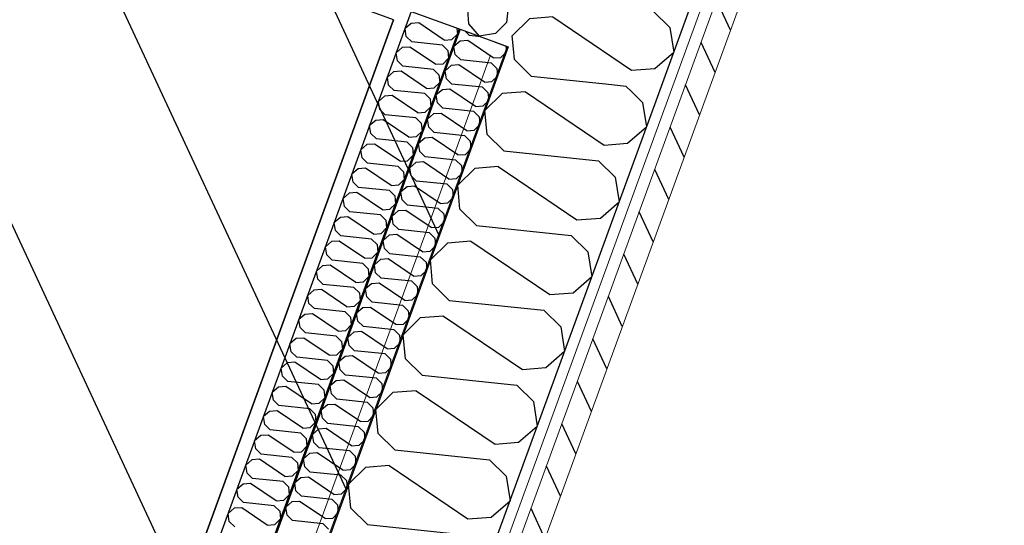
# Model space of a CAD drawing. Header units: millimetres. Extents: x 112481703 to 112588235, y 1264638581 to 1264713486.
# Tile 278 of 487: x 112580316 to 112581242, y 1264672237 to 1264672712. Entities that reach past the tile are written whole.
import ezdxf

# ---------------------------------------------------------------- set-up
doc = ezdxf.new("R2010")
doc.units = ezdxf.units.MM
doc.header["$LTSCALE"] = 0.5
doc.header["$MEASUREMENT"] = 0
doc.linetypes.add('PLINE', pattern=[0])
for name, color, linetype, lineweight in [('235- Utvendig kledning og overflate', 7, 'Continuous', 0), ('236- Innvendig kledning og overflate', 7, 'Continuous', 0), ('262- Taktekking', 7, 'Continuous', 0)]:
    doc.layers.add(name, color=color, linetype=linetype, lineweight=lineweight)
for name, color, linetype in [('862- M___Nettoareal', 7, 'Continuous'), ('862- M___Nettoareal(Polylinje)', 7, 'Continuous'), ('LA_farge_dekke_asfalt2', 7, 'Continuous'), ('Yttervegger.A225', 7, 'Continuous'), ('Yttervegger.A225 (Skravur)', 7, 'Continuous')]:
    doc.layers.add(name, color=color, linetype=linetype)
pattern_1 = [(249.956, (112557650, 1264717795), (-81.357, 29.68231), [0, -50]), (249.956, (112557682.11, 1264717756.67), (-81.357, 29.68231), [0, -50])]

# ---------------------------------------------------------------- blocks, each defined once
blk = doc.blocks.new('Telefonsentral_6_3', base_point=(112578513.78, 1264671831.22))
at = {"layer": '862- M___Nettoareal(Polylinje)', "linetype": 'PLINE', "flags": 128}
blk.add_lwpolyline([(112576572.87, 1264671030.54), (112579644.84, 1264669909.76), (112580667.32, 1264672712.29), (112577596.28, 1264673832.72), (112577355.98, 1264673174.09), (112577355.04, 1264673174.43)], close=True, dxfattribs=at)
blk = doc.blocks.new('*X245', base_point=(112557650, 1264717795))
at = {"layer": 'Yttervegger.A225 (Skravur)', "linetype": 'PLINE'}
for p, q in [((112580795.05, 1264672779.4), (112580804.77, 1264672780.29)), ((112580807.24, 1264672777.79), (112580804.77, 1264672780.29)), ((112580774.99, 1264672724.39), (112580773.43, 1264672709.58)), ((112580773.43, 1264672709.58), (112580767.32, 1264672703.37))]:
    blk.add_line(p, q, dxfattribs=at)
blk = doc.blocks.new('*X252', base_point=(112557650, 1264717795))
at = {"layer": 'Yttervegger.A225 (Skravur)', "linetype": 'PLINE'}
for p, q in [((112580768.72, 1264672786.63), (112580762.67, 1264672792.75)), ((112580769.85, 1264672772.09), (112580768.72, 1264672786.63)), ((112580779.63, 1264672768.52), (112580789.86, 1264672778.92)), ((112580789.86, 1264672778.92), (112580804.77, 1264672780.29)), ((112580808.02, 1264672777), (112580804.77, 1264672780.29)), ((112580769.85, 1264672772.09), (112580737.91, 1264672724.88)), ((112580779.63, 1264672768.52), (112580773.43, 1264672709.58)), ((112580736.74, 1264672721.69), (112580737.77, 1264672708.46)), ((112580737.77, 1264672708.46), (112580747.89, 1264672696.73)), ((112580773.43, 1264672709.58), (112580763.2, 1264672699.18)), ((112580763.2, 1264672699.18), (112580747.89, 1264672696.73))]:
    blk.add_line(p, q, dxfattribs=at)
blk = doc.blocks.new('*X393', base_point=(112557650, 1264717795))
at = {"layer": 'Yttervegger.A225 (Skravur)', "linetype": 'PLINE'}
for p, q in [((112580781, 1264672674.7), (112580780.04, 1264672685)), ((112580796.7, 1264672659.26), (112580781, 1264672674.7)), ((112580796.7, 1264672659.26), (112580872.42, 1264672651.29)), ((112580769.35, 1264672642.79), (112580753.25, 1264672626.89)), ((112580791.31, 1264672644.48), (112580769.35, 1264672642.79)), ((112580791.31, 1264672644.48), (112580865.43, 1264672594.34)), ((112580891.28, 1264672644.42), (112580901.41, 1264672634.45)), ((112580901.41, 1264672634.45), (112580905.12, 1264672611.34)), ((112580755.34, 1264672604.37), (112580753.25, 1264672626.89)), ((112580887.39, 1264672596.04), (112580905.12, 1264672611.34)), ((112580771.04, 1264672588.93), (112580755.34, 1264672604.37)), ((112580865.43, 1264672594.34), (112580887.39, 1264672596.04)), ((112580771.04, 1264672588.93), (112580860.04, 1264672579.56)), ((112580765.65, 1264672574.15), (112580743.69, 1264672572.45)), ((112580765.65, 1264672574.15), (112580839.77, 1264672524.01)), ((112580860.04, 1264672579.56), (112580875.75, 1264672564.12)), ((112580743.69, 1264672572.45), (112580727.59, 1264672556.56)), ((112580875.75, 1264672564.12), (112580879.46, 1264672541)), ((112580729.68, 1264672534.04), (112580727.59, 1264672556.56)), ((112580861.73, 1264672525.71), (112580879.46, 1264672541)), ((112580745.38, 1264672518.6), (112580729.68, 1264672534.04)), ((112580745.38, 1264672518.6), (112580834.38, 1264672509.23)), ((112580839.77, 1264672524.01), (112580861.73, 1264672525.71)), ((112580834.38, 1264672509.23), (112580850.09, 1264672493.79)), ((112580718.03, 1264672502.12), (112580701.93, 1264672486.23)), ((112580739.99, 1264672503.82), (112580718.03, 1264672502.12)), ((112580739.99, 1264672503.82), (112580814.11, 1264672453.67)), ((112580850.09, 1264672493.79), (112580853.8, 1264672470.67)), ((112580704.02, 1264672463.71), (112580701.93, 1264672486.23)), ((112580719.72, 1264672448.26), (112580704.02, 1264672463.71)), ((112580836.07, 1264672455.37), (112580853.8, 1264672470.67)), ((112580814.11, 1264672453.67), (112580836.07, 1264672455.37)), ((112580719.72, 1264672448.26), (112580808.72, 1264672438.9)), ((112580808.72, 1264672438.9), (112580824.43, 1264672423.46)), ((112580692.37, 1264672431.79), (112580676.27, 1264672415.9)), ((112580714.33, 1264672433.49), (112580692.37, 1264672431.79)), ((112580714.33, 1264672433.49), (112580788.45, 1264672383.34)), ((112580678.36, 1264672393.37), (112580676.27, 1264672415.9)), ((112580824.43, 1264672423.46), (112580828.14, 1264672400.34)), ((112580810.41, 1264672385.04), (112580828.14, 1264672400.34)), ((112580694.06, 1264672377.93), (112580678.36, 1264672393.37)), ((112580788.45, 1264672383.34), (112580810.41, 1264672385.04)), ((112580694.06, 1264672377.93), (112580783.06, 1264672368.57)), ((112580666.71, 1264672361.46), (112580650.61, 1264672345.56)), ((112580688.67, 1264672363.15), (112580666.71, 1264672361.46)), ((112580688.67, 1264672363.15), (112580762.79, 1264672313.01)), ((112580783.06, 1264672368.57), (112580798.77, 1264672353.12)), ((112580798.77, 1264672353.12), (112580802.48, 1264672330.01)), ((112580652.7, 1264672323.04), (112580650.61, 1264672345.56)), ((112580784.75, 1264672314.71), (112580802.48, 1264672330.01)), ((112580668.4, 1264672307.6), (112580652.7, 1264672323.04)), ((112580762.79, 1264672313.01), (112580784.75, 1264672314.71)), ((112580668.4, 1264672307.6), (112580757.4, 1264672298.23)), ((112580757.4, 1264672298.23), (112580773.11, 1264672282.79)), ((112580641.05, 1264672291.12), (112580624.95, 1264672275.23)), ((112580663.01, 1264672292.82), (112580641.05, 1264672291.12)), ((112580663.01, 1264672292.82), (112580737.13, 1264672242.68)), ((112580773.11, 1264672282.79), (112580776.82, 1264672259.67)), ((112580627.04, 1264672252.71), (112580624.95, 1264672275.23)), ((112580759.09, 1264672244.38), (112580776.82, 1264672259.67)), ((112580642.74, 1264672237.27), (112580627.04, 1264672252.71)), ((112580737.13, 1264672242.68), (112580759.09, 1264672244.38)), ((112580642.74, 1264672237.27), (112580731.74, 1264672227.9))]:
    blk.add_line(p, q, dxfattribs=at)
blk = doc.blocks.new('*X394', base_point=(112557650, 1264717795))
at = {"layer": 'Yttervegger.A225 (Skravur)', "linetype": 'PLINE'}
for p, q in [((112580814.05, 1264672776.91), (112580804.57, 1264672767.56)), ((112580806.66, 1264672745.04), (112580804.57, 1264672767.56)), ((112580822.36, 1264672729.59), (112580806.66, 1264672745.04)), ((112580902.53, 1264672744.63), (112580916.75, 1264672735)), ((112580916.75, 1264672735), (112580926.78, 1264672735.78)), ((112580822.36, 1264672729.59), (112580911.36, 1264672720.23)), ((112580795.01, 1264672713.12), (112580778.91, 1264672697.23)), ((112580816.97, 1264672714.82), (112580795.01, 1264672713.12)), ((112580816.97, 1264672714.82), (112580891.09, 1264672664.67)), ((112580911.36, 1264672720.23), (112580927.07, 1264672704.79)), ((112580927.07, 1264672704.79), (112580930.78, 1264672681.67)), ((112580780.04, 1264672685), (112580778.91, 1264672697.23)), ((112580913.05, 1264672666.37), (112580930.78, 1264672681.67)), ((112580891.09, 1264672664.67), (112580913.05, 1264672666.37)), ((112580872.42, 1264672651.29), (112580885.7, 1264672649.9)), ((112580885.7, 1264672649.9), (112580891.28, 1264672644.42))]:
    blk.add_line(p, q, dxfattribs=at)
blk = doc.blocks.new('*X460', base_point=(112557650, 1264717795))
at = {"layer": 'Yttervegger.A225 (Skravur)', "linetype": 'PLINE'}
for p, q in [((112580683.83, 1264672708.82), (112580678.08, 1264672703.86)), ((112580679.28, 1264672696.36), (112580678.08, 1264672703.86)), ((112580690.95, 1264672709.37), (112580683.83, 1264672708.82)), ((112580714.99, 1264672693.11), (112580690.95, 1264672709.37)), ((112580726.82, 1264672704.42), (112580727.33, 1264672698.81)), ((112580684.38, 1264672691.35), (112580679.28, 1264672696.36)), ((112580714.99, 1264672693.11), (112580722.11, 1264672693.66)), ((112580722.11, 1264672693.66), (112580727.33, 1264672698.81)), ((112580675.51, 1264672686.01), (112580669.76, 1264672681.05)), ((112580682.63, 1264672686.56), (112580675.51, 1264672686.01)), ((112580706.67, 1264672670.3), (112580682.63, 1264672686.56)), ((112580713.24, 1264672688.32), (112580684.38, 1264672691.35)), ((112580713.24, 1264672688.32), (112580718.34, 1264672683.31)), ((112580670.96, 1264672673.55), (112580669.76, 1264672681.05)), ((112580713.79, 1264672670.85), (112580719.01, 1264672676)), ((112580718.34, 1264672683.31), (112580719.01, 1264672676)), ((112580676.06, 1264672668.54), (112580670.96, 1264672673.55)), ((112580704.92, 1264672665.51), (112580676.06, 1264672668.54)), ((112580706.67, 1264672670.3), (112580713.79, 1264672670.85)), ((112580667.19, 1264672663.2), (112580661.44, 1264672658.24)), ((112580662.64, 1264672650.74), (112580661.44, 1264672658.24)), ((112580674.31, 1264672663.75), (112580667.19, 1264672663.2)), ((112580698.35, 1264672647.49), (112580674.31, 1264672663.75)), ((112580704.92, 1264672665.51), (112580710.01, 1264672660.5)), ((112580710.01, 1264672660.5), (112580710.69, 1264672653.19)), ((112580667.73, 1264672645.73), (112580662.64, 1264672650.74)), ((112580698.35, 1264672647.49), (112580705.47, 1264672648.04)), ((112580705.47, 1264672648.04), (112580710.69, 1264672653.19)), ((112580658.86, 1264672640.39), (112580653.11, 1264672635.43)), ((112580665.99, 1264672640.94), (112580658.86, 1264672640.39)), ((112580690.02, 1264672624.68), (112580665.99, 1264672640.94)), ((112580696.6, 1264672642.7), (112580667.73, 1264672645.73)), ((112580696.6, 1264672642.7), (112580701.69, 1264672637.69)), ((112580654.32, 1264672627.93), (112580653.11, 1264672635.43)), ((112580697.15, 1264672625.23), (112580702.37, 1264672630.38)), ((112580701.69, 1264672637.69), (112580702.37, 1264672630.38)), ((112580659.41, 1264672622.92), (112580654.32, 1264672627.93)), ((112580688.28, 1264672619.89), (112580659.41, 1264672622.92)), ((112580688.28, 1264672619.89), (112580693.37, 1264672614.88)), ((112580690.02, 1264672624.68), (112580697.15, 1264672625.23)), ((112580650.54, 1264672617.58), (112580644.79, 1264672612.62)), ((112580646, 1264672605.12), (112580644.79, 1264672612.62)), ((112580657.66, 1264672618.13), (112580650.54, 1264672617.58)), ((112580681.7, 1264672601.87), (112580657.66, 1264672618.13)), ((112580693.37, 1264672614.88), (112580694.05, 1264672607.57)), ((112580651.09, 1264672600.11), (112580646, 1264672605.12)), ((112580681.7, 1264672601.87), (112580688.82, 1264672602.42)), ((112580688.82, 1264672602.42), (112580694.05, 1264672607.57)), ((112580642.22, 1264672594.77), (112580636.47, 1264672589.81)), ((112580649.34, 1264672595.32), (112580642.22, 1264672594.77)), ((112580673.38, 1264672579.06), (112580649.34, 1264672595.32)), ((112580679.95, 1264672597.08), (112580651.09, 1264672600.11)), ((112580679.95, 1264672597.08), (112580685.05, 1264672592.07)), ((112580685.05, 1264672592.07), (112580685.72, 1264672584.76)), ((112580637.67, 1264672582.31), (112580636.47, 1264672589.81)), ((112580642.77, 1264672577.3), (112580637.67, 1264672582.31)), ((112580680.5, 1264672579.61), (112580685.72, 1264672584.76)), ((112580671.63, 1264672574.26), (112580642.77, 1264672577.3)), ((112580671.63, 1264672574.26), (112580676.73, 1264672569.26)), ((112580673.38, 1264672579.06), (112580680.5, 1264672579.61)), ((112580633.9, 1264672571.96), (112580628.15, 1264672567)), ((112580629.35, 1264672559.5), (112580628.15, 1264672567)), ((112580641.02, 1264672572.51), (112580633.9, 1264672571.96)), ((112580665.06, 1264672556.25), (112580641.02, 1264672572.51)), ((112580676.73, 1264672569.26), (112580677.4, 1264672561.95)), ((112580634.45, 1264672554.49), (112580629.35, 1264672559.5)), ((112580665.06, 1264672556.25), (112580672.18, 1264672556.8)), ((112580672.18, 1264672556.8), (112580677.4, 1264672561.95)), ((112580625.57, 1264672549.15), (112580619.82, 1264672544.19)), ((112580632.7, 1264672549.7), (112580625.57, 1264672549.15)), ((112580656.74, 1264672533.44), (112580632.7, 1264672549.7)), ((112580663.31, 1264672551.45), (112580634.45, 1264672554.49)), ((112580663.31, 1264672551.45), (112580668.4, 1264672546.45)), ((112580668.4, 1264672546.45), (112580669.08, 1264672539.14)), ((112580621.03, 1264672536.69), (112580619.82, 1264672544.19)), ((112580626.12, 1264672531.68), (112580621.03, 1264672536.69)), ((112580663.86, 1264672533.99), (112580669.08, 1264672539.14)), ((112580624.37, 1264672526.89), (112580617.25, 1264672526.34)), ((112580648.41, 1264672510.63), (112580624.37, 1264672526.89)), ((112580654.99, 1264672528.64), (112580626.12, 1264672531.68)), ((112580654.99, 1264672528.64), (112580660.08, 1264672523.64)), ((112580656.74, 1264672533.44), (112580663.86, 1264672533.99)), ((112580617.25, 1264672526.34), (112580611.5, 1264672521.38)), ((112580612.71, 1264672513.88), (112580611.5, 1264672521.38)), ((112580660.08, 1264672523.64), (112580660.76, 1264672516.33)), ((112580617.8, 1264672508.87), (112580612.71, 1264672513.88)), ((112580646.66, 1264672505.83), (112580617.8, 1264672508.87)), ((112580648.41, 1264672510.63), (112580655.54, 1264672511.18)), ((112580655.54, 1264672511.18), (112580660.76, 1264672516.33)), ((112580608.93, 1264672503.53), (112580603.18, 1264672498.57)), ((112580616.05, 1264672504.08), (112580608.93, 1264672503.53)), ((112580640.09, 1264672487.81), (112580616.05, 1264672504.08)), ((112580646.66, 1264672505.83), (112580651.76, 1264672500.82)), ((112580651.76, 1264672500.82), (112580652.43, 1264672493.52)), ((112580604.38, 1264672491.07), (112580603.18, 1264672498.57)), ((112580609.48, 1264672486.06), (112580604.38, 1264672491.07)), ((112580647.21, 1264672488.37), (112580652.43, 1264672493.52)), ((112580600.61, 1264672480.72), (112580594.86, 1264672475.76)), ((112580607.73, 1264672481.27), (112580600.61, 1264672480.72)), ((112580631.77, 1264672465), (112580607.73, 1264672481.27)), ((112580638.34, 1264672483.02), (112580609.48, 1264672486.06)), ((112580638.34, 1264672483.02), (112580643.44, 1264672478.01)), ((112580640.09, 1264672487.81), (112580647.21, 1264672488.37)), ((112580596.06, 1264672468.26), (112580594.86, 1264672475.76)), ((112580643.44, 1264672478.01), (112580644.11, 1264672470.71)), ((112580601.16, 1264672463.25), (112580596.06, 1264672468.26)), ((112580630.02, 1264672460.21), (112580601.16, 1264672463.25)), ((112580631.77, 1264672465), (112580638.89, 1264672465.56)), ((112580638.89, 1264672465.56), (112580644.11, 1264672470.71)), ((112580592.29, 1264672457.91), (112580586.54, 1264672452.94)), ((112580587.74, 1264672445.45), (112580586.54, 1264672452.94)), ((112580599.41, 1264672458.46), (112580592.29, 1264672457.91)), ((112580623.45, 1264672442.19), (112580599.41, 1264672458.46)), ((112580630.02, 1264672460.21), (112580635.11, 1264672455.2)), ((112580635.11, 1264672455.2), (112580635.79, 1264672447.9)), ((112580592.83, 1264672440.44), (112580587.74, 1264672445.45)), ((112580630.57, 1264672442.74), (112580635.79, 1264672447.9)), ((112580583.96, 1264672435.1), (112580578.21, 1264672430.13)), ((112580591.09, 1264672435.65), (112580583.96, 1264672435.1)), ((112580615.12, 1264672419.38), (112580591.09, 1264672435.65)), ((112580621.7, 1264672437.4), (112580592.83, 1264672440.44)), ((112580621.7, 1264672437.4), (112580626.79, 1264672432.39)), ((112580623.45, 1264672442.19), (112580630.57, 1264672442.74)), ((112580579.42, 1264672422.64), (112580578.21, 1264672430.13)), ((112580622.25, 1264672419.93), (112580627.47, 1264672425.09)), ((112580626.79, 1264672432.39), (112580627.47, 1264672425.09)), ((112580584.51, 1264672417.63), (112580579.42, 1264672422.64)), ((112580613.38, 1264672414.59), (112580584.51, 1264672417.63)), ((112580615.12, 1264672419.38), (112580622.25, 1264672419.93)), ((112580575.64, 1264672412.28), (112580569.89, 1264672407.32)), ((112580571.1, 1264672399.83), (112580569.89, 1264672407.32)), ((112580582.76, 1264672412.84), (112580575.64, 1264672412.28)), ((112580606.8, 1264672396.57), (112580582.76, 1264672412.84)), ((112580613.38, 1264672414.59), (112580618.47, 1264672409.58)), ((112580618.47, 1264672409.58), (112580619.15, 1264672402.28)), ((112580576.19, 1264672394.82), (112580571.1, 1264672399.83)), ((112580606.8, 1264672396.57), (112580613.92, 1264672397.12)), ((112580613.92, 1264672397.12), (112580619.15, 1264672402.28)), ((112580567.32, 1264672389.47), (112580561.57, 1264672384.51)), ((112580574.44, 1264672390.03), (112580567.32, 1264672389.47)), ((112580598.48, 1264672373.76), (112580574.44, 1264672390.03)), ((112580605.05, 1264672391.78), (112580576.19, 1264672394.82)), ((112580605.05, 1264672391.78), (112580610.15, 1264672386.77)), ((112580562.77, 1264672377.02), (112580561.57, 1264672384.51)), ((112580605.6, 1264672374.31), (112580610.82, 1264672379.47)), ((112580610.15, 1264672386.77), (112580610.82, 1264672379.47)), ((112580567.87, 1264672372.01), (112580562.77, 1264672377.02)), ((112580596.73, 1264672368.97), (112580567.87, 1264672372.01)), ((112580598.48, 1264672373.76), (112580605.6, 1264672374.31)), ((112580559, 1264672366.66), (112580553.25, 1264672361.7)), ((112580554.45, 1264672354.21), (112580553.25, 1264672361.7)), ((112580566.12, 1264672367.21), (112580559, 1264672366.66)), ((112580590.16, 1264672350.95), (112580566.12, 1264672367.21)), ((112580596.73, 1264672368.97), (112580601.83, 1264672363.96)), ((112580601.83, 1264672363.96), (112580602.5, 1264672356.66)), ((112580559.55, 1264672349.2), (112580554.45, 1264672354.21)), ((112580590.16, 1264672350.95), (112580597.28, 1264672351.5)), ((112580597.28, 1264672351.5), (112580602.5, 1264672356.66)), ((112580550.67, 1264672343.85), (112580544.93, 1264672338.89)), ((112580557.8, 1264672344.4), (112580550.67, 1264672343.85)), ((112580581.84, 1264672328.14), (112580557.8, 1264672344.4)), ((112580588.41, 1264672346.16), (112580559.55, 1264672349.2)), ((112580588.41, 1264672346.16), (112580593.5, 1264672341.15)), ((112580546.13, 1264672331.39), (112580544.93, 1264672338.89)), ((112580588.96, 1264672328.69), (112580594.18, 1264672333.85)), ((112580593.5, 1264672341.15), (112580594.18, 1264672333.85)), ((112580551.22, 1264672326.39), (112580546.13, 1264672331.39)), ((112580580.09, 1264672323.35), (112580551.22, 1264672326.39)), ((112580580.09, 1264672323.35), (112580585.18, 1264672318.34)), ((112580581.84, 1264672328.14), (112580588.96, 1264672328.69)), ((112580542.35, 1264672321.04), (112580536.6, 1264672316.08)), ((112580537.81, 1264672308.58), (112580536.6, 1264672316.08)), ((112580549.47, 1264672321.59), (112580542.35, 1264672321.04)), ((112580573.51, 1264672305.33), (112580549.47, 1264672321.59)), ((112580585.18, 1264672318.34), (112580585.86, 1264672311.04)), ((112580542.9, 1264672303.58), (112580537.81, 1264672308.58)), ((112580573.51, 1264672305.33), (112580580.64, 1264672305.88)), ((112580580.64, 1264672305.88), (112580585.86, 1264672311.04)), ((112580534.03, 1264672298.23), (112580528.28, 1264672293.27)), ((112580541.15, 1264672298.78), (112580534.03, 1264672298.23)), ((112580565.19, 1264672282.52), (112580541.15, 1264672298.78)), ((112580571.76, 1264672300.54), (112580542.9, 1264672303.58)), ((112580571.76, 1264672300.54), (112580576.86, 1264672295.53)), ((112580576.86, 1264672295.53), (112580577.53, 1264672288.22)), ((112580529.48, 1264672285.77), (112580528.28, 1264672293.27)), ((112580572.31, 1264672283.07), (112580577.53, 1264672288.22)), ((112580534.58, 1264672280.77), (112580529.48, 1264672285.77)), ((112580563.44, 1264672277.73), (112580534.58, 1264672280.77)), ((112580563.44, 1264672277.73), (112580568.54, 1264672272.72)), ((112580565.19, 1264672282.52), (112580572.31, 1264672283.07)), ((112580525.71, 1264672275.42), (112580519.96, 1264672270.46)), ((112580521.16, 1264672262.96), (112580519.96, 1264672270.46)), ((112580532.83, 1264672275.97), (112580525.71, 1264672275.42)), ((112580556.87, 1264672259.71), (112580532.83, 1264672275.97)), ((112580568.54, 1264672272.72), (112580569.21, 1264672265.41)), ((112580526.26, 1264672257.95), (112580521.16, 1264672262.96)), ((112580556.87, 1264672259.71), (112580563.99, 1264672260.26)), ((112580563.99, 1264672260.26), (112580569.21, 1264672265.41)), ((112580517.39, 1264672252.61), (112580511.64, 1264672247.65)), ((112580524.51, 1264672253.16), (112580517.39, 1264672252.61)), ((112580548.55, 1264672236.9), (112580524.51, 1264672253.16)), ((112580555.12, 1264672254.92), (112580526.26, 1264672257.95)), ((112580555.12, 1264672254.92), (112580560.21, 1264672249.91)), ((112580560.21, 1264672249.91), (112580560.89, 1264672242.6)), ((112580512.84, 1264672240.15), (112580511.64, 1264672247.65)), ((112580517.93, 1264672235.14), (112580512.84, 1264672240.15)), ((112580555.67, 1264672237.45), (112580560.89, 1264672242.6)), ((112580548.55, 1264672236.9), (112580555.67, 1264672237.45))]:
    blk.add_line(p, q, dxfattribs=at)
blk = doc.blocks.new('*X477', base_point=(112557650, 1264717795))
at = {"layer": 'Yttervegger.A225 (Skravur)', "linetype": 'PLINE'}
for p, q in [((112580738.73, 1264672697.37), (112580734.37, 1264672701.66)), ((112580749.12, 1264672696.28), (112580738.73, 1264672697.37)), ((112580729.86, 1264672692.03), (112580724.11, 1264672687.07)), ((112580725.32, 1264672679.57), (112580724.11, 1264672687.07)), ((112580736.98, 1264672692.58), (112580729.86, 1264672692.03)), ((112580761.02, 1264672676.32), (112580736.98, 1264672692.58)), ((112580772.85, 1264672687.62), (112580773.37, 1264672682.02)), ((112580730.41, 1264672674.56), (112580725.32, 1264672679.57)), ((112580761.02, 1264672676.32), (112580768.15, 1264672676.87)), ((112580768.15, 1264672676.87), (112580773.37, 1264672682.02)), ((112580721.54, 1264672669.22), (112580715.79, 1264672664.26)), ((112580728.66, 1264672669.77), (112580721.54, 1264672669.22)), ((112580752.7, 1264672653.5), (112580728.66, 1264672669.77)), ((112580759.27, 1264672671.52), (112580730.41, 1264672674.56)), ((112580759.27, 1264672671.52), (112580764.37, 1264672666.51)), ((112580764.37, 1264672666.51), (112580765.04, 1264672659.21)), ((112580716.99, 1264672656.76), (112580715.79, 1264672664.26)), ((112580722.09, 1264672651.75), (112580716.99, 1264672656.76)), ((112580759.82, 1264672654.06), (112580765.04, 1264672659.21)), ((112580750.95, 1264672648.71), (112580722.09, 1264672651.75)), ((112580750.95, 1264672648.71), (112580756.05, 1264672643.7)), ((112580752.7, 1264672653.5), (112580759.82, 1264672654.06)), ((112580713.22, 1264672646.41), (112580707.47, 1264672641.45)), ((112580708.67, 1264672633.95), (112580707.47, 1264672641.45)), ((112580720.34, 1264672646.96), (112580713.22, 1264672646.41)), ((112580744.38, 1264672630.69), (112580720.34, 1264672646.96)), ((112580756.05, 1264672643.7), (112580756.72, 1264672636.4)), ((112580713.77, 1264672628.94), (112580708.67, 1264672633.95)), ((112580742.63, 1264672625.9), (112580713.77, 1264672628.94)), ((112580744.38, 1264672630.69), (112580751.5, 1264672631.25)), ((112580751.5, 1264672631.25), (112580756.72, 1264672636.4)), ((112580704.89, 1264672623.6), (112580699.15, 1264672618.63)), ((112580712.02, 1264672624.15), (112580704.89, 1264672623.6)), ((112580736.06, 1264672607.88), (112580712.02, 1264672624.15)), ((112580742.63, 1264672625.9), (112580747.72, 1264672620.89)), ((112580747.72, 1264672620.89), (112580748.4, 1264672613.59)), ((112580700.35, 1264672611.14), (112580699.15, 1264672618.63)), ((112580705.44, 1264672606.13), (112580700.35, 1264672611.14)), ((112580743.18, 1264672608.43), (112580748.4, 1264672613.59)), ((112580703.7, 1264672601.34), (112580696.57, 1264672600.79)), ((112580727.73, 1264672585.07), (112580703.7, 1264672601.34)), ((112580734.31, 1264672603.09), (112580705.44, 1264672606.13)), ((112580734.31, 1264672603.09), (112580739.4, 1264672598.08)), ((112580736.06, 1264672607.88), (112580743.18, 1264672608.43)), ((112580696.57, 1264672600.79), (112580690.82, 1264672595.82)), ((112580692.03, 1264672588.33), (112580690.82, 1264672595.82)), ((112580739.4, 1264672598.08), (112580740.08, 1264672590.78)), ((112580697.12, 1264672583.32), (112580692.03, 1264672588.33)), ((112580725.99, 1264672580.28), (112580697.12, 1264672583.32)), ((112580727.73, 1264672585.07), (112580734.86, 1264672585.62)), ((112580734.86, 1264672585.62), (112580740.08, 1264672590.78)), ((112580688.25, 1264672577.97), (112580682.5, 1264672573.01)), ((112580695.37, 1264672578.53), (112580688.25, 1264672577.97)), ((112580719.41, 1264672562.26), (112580695.37, 1264672578.53)), ((112580725.99, 1264672580.28), (112580731.08, 1264672575.27)), ((112580731.08, 1264672575.27), (112580731.76, 1264672567.97)), ((112580683.71, 1264672565.52), (112580682.5, 1264672573.01)), ((112580688.8, 1264672560.51), (112580683.71, 1264672565.52)), ((112580726.53, 1264672562.81), (112580731.76, 1264672567.97)), ((112580679.93, 1264672555.16), (112580674.18, 1264672550.2)), ((112580687.05, 1264672555.72), (112580679.93, 1264672555.16)), ((112580711.09, 1264672539.45), (112580687.05, 1264672555.72)), ((112580717.66, 1264672557.47), (112580688.8, 1264672560.51)), ((112580717.66, 1264672557.47), (112580722.76, 1264672552.46)), ((112580719.41, 1264672562.26), (112580726.53, 1264672562.81)), ((112580675.38, 1264672542.71), (112580674.18, 1264672550.2)), ((112580722.76, 1264672552.46), (112580723.43, 1264672545.16)), ((112580680.48, 1264672537.7), (112580675.38, 1264672542.71)), ((112580709.34, 1264672534.66), (112580680.48, 1264672537.7)), ((112580711.09, 1264672539.45), (112580718.21, 1264672540)), ((112580718.21, 1264672540), (112580723.43, 1264672545.16)), ((112580671.61, 1264672532.35), (112580665.86, 1264672527.39)), ((112580667.06, 1264672519.9), (112580665.86, 1264672527.39)), ((112580678.73, 1264672532.9), (112580671.61, 1264672532.35)), ((112580702.77, 1264672516.64), (112580678.73, 1264672532.9)), ((112580709.34, 1264672534.66), (112580714.44, 1264672529.65)), ((112580714.44, 1264672529.65), (112580715.11, 1264672522.35)), ((112580672.15, 1264672514.89), (112580667.06, 1264672519.9)), ((112580709.89, 1264672517.19), (112580715.11, 1264672522.35)), ((112580663.28, 1264672509.54), (112580657.53, 1264672504.58)), ((112580670.41, 1264672510.09), (112580663.28, 1264672509.54)), ((112580694.45, 1264672493.83), (112580670.41, 1264672510.09)), ((112580701.02, 1264672511.85), (112580672.15, 1264672514.89)), ((112580701.02, 1264672511.85), (112580706.11, 1264672506.84)), ((112580702.77, 1264672516.64), (112580709.89, 1264672517.19)), ((112580658.74, 1264672497.08), (112580657.53, 1264672504.58)), ((112580701.57, 1264672494.38), (112580706.79, 1264672499.54)), ((112580706.11, 1264672506.84), (112580706.79, 1264672499.54)), ((112580663.83, 1264672492.08), (112580658.74, 1264672497.08)), ((112580692.7, 1264672489.04), (112580663.83, 1264672492.08)), ((112580694.45, 1264672493.83), (112580701.57, 1264672494.38)), ((112580654.96, 1264672486.73), (112580649.21, 1264672481.77)), ((112580650.42, 1264672474.27), (112580649.21, 1264672481.77)), ((112580662.08, 1264672487.28), (112580654.96, 1264672486.73)), ((112580686.12, 1264672471.02), (112580662.08, 1264672487.28)), ((112580692.7, 1264672489.04), (112580697.79, 1264672484.03)), ((112580697.79, 1264672484.03), (112580698.47, 1264672476.73)), ((112580655.51, 1264672469.27), (112580650.42, 1264672474.27)), ((112580686.12, 1264672471.02), (112580693.25, 1264672471.57)), ((112580693.25, 1264672471.57), (112580698.47, 1264672476.73)), ((112580646.64, 1264672463.92), (112580640.89, 1264672458.96)), ((112580653.76, 1264672464.47), (112580646.64, 1264672463.92)), ((112580677.8, 1264672448.21), (112580653.76, 1264672464.47)), ((112580684.37, 1264672466.23), (112580655.51, 1264672469.27)), ((112580684.37, 1264672466.23), (112580689.47, 1264672461.22)), ((112580642.09, 1264672451.46), (112580640.89, 1264672458.96)), ((112580684.92, 1264672448.76), (112580690.14, 1264672453.91)), ((112580689.47, 1264672461.22), (112580690.14, 1264672453.91)), ((112580647.19, 1264672446.46), (112580642.09, 1264672451.46)), ((112580676.05, 1264672443.42), (112580647.19, 1264672446.46)), ((112580676.05, 1264672443.42), (112580681.15, 1264672438.41)), ((112580677.8, 1264672448.21), (112580684.92, 1264672448.76)), ((112580638.32, 1264672441.11), (112580632.57, 1264672436.15)), ((112580633.77, 1264672428.65), (112580632.57, 1264672436.15)), ((112580645.44, 1264672441.66), (112580638.32, 1264672441.11)), ((112580669.48, 1264672425.4), (112580645.44, 1264672441.66)), ((112580681.15, 1264672438.41), (112580681.82, 1264672431.1)), ((112580638.87, 1264672423.64), (112580633.77, 1264672428.65)), ((112580669.48, 1264672425.4), (112580676.6, 1264672425.95)), ((112580676.6, 1264672425.95), (112580681.82, 1264672431.1)), ((112580630, 1264672418.3), (112580624.25, 1264672413.34)), ((112580637.12, 1264672418.85), (112580630, 1264672418.3)), ((112580661.16, 1264672402.59), (112580637.12, 1264672418.85)), ((112580667.73, 1264672420.61), (112580638.87, 1264672423.64)), ((112580667.73, 1264672420.61), (112580672.82, 1264672415.6)), ((112580625.45, 1264672405.84), (112580624.25, 1264672413.34)), ((112580668.28, 1264672403.14), (112580673.5, 1264672408.29)), ((112580672.82, 1264672415.6), (112580673.5, 1264672408.29)), ((112580630.54, 1264672400.83), (112580625.45, 1264672405.84)), ((112580659.41, 1264672397.8), (112580630.54, 1264672400.83)), ((112580659.41, 1264672397.8), (112580664.5, 1264672392.79)), ((112580661.16, 1264672402.59), (112580668.28, 1264672403.14)), ((112580621.67, 1264672395.49), (112580615.92, 1264672390.53)), ((112580617.13, 1264672383.03), (112580615.92, 1264672390.53)), ((112580628.8, 1264672396.04), (112580621.67, 1264672395.49)), ((112580652.83, 1264672379.78), (112580628.8, 1264672396.04)), ((112580664.5, 1264672392.79), (112580665.18, 1264672385.48)), ((112580622.22, 1264672378.02), (112580617.13, 1264672383.03)), ((112580652.83, 1264672379.78), (112580659.96, 1264672380.33)), ((112580659.96, 1264672380.33), (112580665.18, 1264672385.48)), ((112580613.35, 1264672372.68), (112580607.6, 1264672367.72)), ((112580620.47, 1264672373.23), (112580613.35, 1264672372.68)), ((112580644.51, 1264672356.97), (112580620.47, 1264672373.23)), ((112580651.09, 1264672374.99), (112580622.22, 1264672378.02)), ((112580651.09, 1264672374.99), (112580656.18, 1264672369.98)), ((112580656.18, 1264672369.98), (112580656.86, 1264672362.67)), ((112580608.81, 1264672360.22), (112580607.6, 1264672367.72)), ((112580613.9, 1264672355.21), (112580608.81, 1264672360.22)), ((112580651.63, 1264672357.52), (112580656.86, 1264672362.67)), ((112580642.76, 1264672352.18), (112580613.9, 1264672355.21)), ((112580642.76, 1264672352.18), (112580647.86, 1264672347.17)), ((112580644.51, 1264672356.97), (112580651.63, 1264672357.52)), ((112580605.03, 1264672349.87), (112580599.28, 1264672344.91)), ((112580600.48, 1264672337.41), (112580599.28, 1264672344.91)), ((112580612.15, 1264672350.42), (112580605.03, 1264672349.87)), ((112580636.19, 1264672334.16), (112580612.15, 1264672350.42)), ((112580647.86, 1264672347.17), (112580648.53, 1264672339.86)), ((112580605.58, 1264672332.4), (112580600.48, 1264672337.41)), ((112580634.44, 1264672329.36), (112580605.58, 1264672332.4)), ((112580636.19, 1264672334.16), (112580643.31, 1264672334.71)), ((112580643.31, 1264672334.71), (112580648.53, 1264672339.86)), ((112580596.71, 1264672327.06), (112580590.96, 1264672322.1)), ((112580603.83, 1264672327.61), (112580596.71, 1264672327.06)), ((112580627.87, 1264672311.35), (112580603.83, 1264672327.61)), ((112580634.44, 1264672329.36), (112580639.54, 1264672324.36)), ((112580639.54, 1264672324.36), (112580640.21, 1264672317.05)), ((112580592.16, 1264672314.6), (112580590.96, 1264672322.1)), ((112580597.26, 1264672309.59), (112580592.16, 1264672314.6)), ((112580634.99, 1264672311.9), (112580640.21, 1264672317.05)), ((112580595.51, 1264672304.8), (112580588.38, 1264672304.25)), ((112580619.55, 1264672288.54), (112580595.51, 1264672304.8)), ((112580626.12, 1264672306.55), (112580597.26, 1264672309.59)), ((112580626.12, 1264672306.55), (112580631.21, 1264672301.55)), ((112580627.87, 1264672311.35), (112580634.99, 1264672311.9)), ((112580588.38, 1264672304.25), (112580582.63, 1264672299.29)), ((112580583.84, 1264672291.79), (112580582.63, 1264672299.29)), ((112580631.21, 1264672301.55), (112580631.89, 1264672294.24)), ((112580588.93, 1264672286.78), (112580583.84, 1264672291.79)), ((112580617.8, 1264672283.74), (112580588.93, 1264672286.78)), ((112580619.55, 1264672288.54), (112580626.67, 1264672289.09)), ((112580626.67, 1264672289.09), (112580631.89, 1264672294.24)), ((112580580.06, 1264672281.44), (112580574.31, 1264672276.48)), ((112580587.18, 1264672281.99), (112580580.06, 1264672281.44)), ((112580611.22, 1264672265.73), (112580587.18, 1264672281.99)), ((112580617.8, 1264672283.74), (112580622.89, 1264672278.74)), ((112580622.89, 1264672278.74), (112580623.57, 1264672271.43)), ((112580575.52, 1264672268.98), (112580574.31, 1264672276.48)), ((112580580.61, 1264672263.97), (112580575.52, 1264672268.98)), ((112580618.35, 1264672266.28), (112580623.57, 1264672271.43)), ((112580571.74, 1264672258.63), (112580565.99, 1264672253.67)), ((112580578.86, 1264672259.18), (112580571.74, 1264672258.63)), ((112580602.9, 1264672242.91), (112580578.86, 1264672259.18)), ((112580609.47, 1264672260.93), (112580580.61, 1264672263.97)), ((112580609.47, 1264672260.93), (112580614.57, 1264672255.92)), ((112580611.22, 1264672265.73), (112580618.35, 1264672266.28)), ((112580567.19, 1264672246.17), (112580565.99, 1264672253.67)), ((112580614.57, 1264672255.92), (112580615.24, 1264672248.62)), ((112580572.29, 1264672241.16), (112580567.19, 1264672246.17)), ((112580601.15, 1264672238.12), (112580572.29, 1264672241.16)), ((112580602.9, 1264672242.91), (112580610.02, 1264672243.47)), ((112580610.02, 1264672243.47), (112580615.24, 1264672248.62)), ((112580601.15, 1264672238.12), (112580606.25, 1264672233.11))]:
    blk.add_line(p, q, dxfattribs=at)

msp = doc.modelspace()

# ---------------------------------------------------------------- hatches: boundary and pattern name
at = {"layer": '262- Taktekking', "linetype": 'Continuous'}
h = msp.add_hatch(dxfattribs=at)
h.set_pattern_fill('Membran', color=256, style=0, pattern_type=2)
h.set_pattern_definition([(249.95599, (112557650, 1264717795), (-65.76007, 23.99193), [])])
h.paths.add_polyline_path([(112579682.18, 1264669831.21), (112580730.02, 1264672703.25), (112580729.08, 1264672703.59), (112579681.24, 1264669831.55)])
at = {"layer": 'LA_farge_dekke_asfalt2', "linetype": 'Continuous'}
h = msp.add_hatch(dxfattribs=at)
h.set_pattern_fill('Murverk', color=256, style=0, pattern_type=2)
h.set_pattern_definition([(294.956, (112557650, 1264717795), (163.1938, 75.94596), [])])
h.paths.add_polyline_path([(112562670.28, 1264672618.44), (112565507.41, 1264680394.81), (112573384.41, 1264677520.97), (112579262.36, 1264693631.99), (112587341.37, 1264690684.44), (112579714.93, 1264669780.94), (112576475.27, 1264670962.9), (112575386.63, 1264667979.01)])
at = {"layer": 'Yttervegger.A225 (Skravur)', "linetype": 'Continuous'}
h = msp.add_hatch(dxfattribs=at)
h.set_pattern_fill('Prikker_tett', color=256, style=0, pattern_type=2)
h.set_pattern_definition(pattern_1)
h.paths.add_polyline_path([(112579808.18, 1264669575.53), (112580972.55, 1264672766.98), (112580963.16, 1264672770.41), (112579798.79, 1264669578.96)])
h = msp.add_hatch(dxfattribs=at)
h.set_pattern_fill('Skrålinjer_1', color=256, style=0, pattern_type=2)
h.set_pattern_definition([(114.95599, (112557650, 1264717795), (27.198964, 12.65766), [])])
h.paths.add_polyline_path([(112579831.99, 1264669544.5), (112581003.55, 1264672755.67), (112580982.88, 1264672763.21), (112579811.32, 1264669552.04)])
h = msp.add_hatch(dxfattribs=at)
h.set_pattern_fill('Prikker_tett', color=256, style=0, pattern_type=2)
h.set_pattern_definition(pattern_1)
h.paths.add_polyline_path([(112580679.53, 1264672707.83), (112580683.98, 1264672720.04), (112580671.77, 1264672724.5), (112580667.32, 1264672712.29)])
h = msp.add_hatch(dxfattribs=at)
h.set_pattern_fill('Prikker_tett', color=256, style=0, pattern_type=2)
h.set_pattern_definition(pattern_1)
h.paths.add_polyline_path([(112579657.05, 1264669905.31), (112580679.53, 1264672707.83), (112580667.32, 1264672712.29), (112579644.84, 1264669909.76)])
msp.add_hatch(color=256, dxfattribs=at).paths.add_polyline_path([(112580774.17, 1264672687.14), (112579709.88, 1264669770.01), (112579710.82, 1264669769.66), (112580775.11, 1264672686.8)])
h = msp.add_hatch(dxfattribs=at)
h.set_pattern_fill('Prikker_tett', color=256, style=0, pattern_type=2)
h.set_pattern_definition(pattern_1)
h.paths.add_polyline_path([(112580762.9, 1264672691.25), (112580758.44, 1264672679.04), (112580769.71, 1264672674.93), (112580774.17, 1264672687.14)])
h = msp.add_hatch(dxfattribs=at)
h.set_pattern_fill('Prikker_tett', color=256, style=0, pattern_type=2)
h.set_pattern_definition(pattern_1)
h.paths.add_polyline_path([(112580758.44, 1264672679.04), (112579702.72, 1264669785.39), (112579713.99, 1264669781.28), (112580769.71, 1264672674.93)])

# ---------------------------------------------------------------- linework, layer by layer
at = {"layer": '235- Utvendig kledning og overflate', "linetype": 'PLINE'}
for p, q in [((112579808.18, 1264669575.53), (112580972.55, 1264672766.98)), ((112579815.09, 1264669562.37), (112580982.88, 1264672763.21))]:
    msp.add_line(p, q, dxfattribs=at)
at = {"layer": '235- Utvendig kledning og overflate', "linetype": 'PLINE', "flags": 128}
for points in [[(112578608.05, 1264673463.59), (112580667.32, 1264672712.29)], [(112579831.99, 1264669544.5), (112581003.55, 1264672755.67)]]:
    msp.add_lwpolyline(points, dxfattribs=at)
at = {"layer": '236- Innvendig kledning og overflate', "linetype": 'PLINE'}
msp.add_line((112580774.17, 1264672687.14), (112579713.99, 1264669781.28), dxfattribs=at)
at = {"layer": '236- Innvendig kledning og overflate', "linetype": 'PLINE', "flags": 128}
for points in [[(112579710.48, 1264669768.72), (112580775.11, 1264672686.8)], [(112580758.44, 1264672679.04), (112579702.72, 1264669785.39)]]:
    msp.add_lwpolyline(points, dxfattribs=at)
at = {"layer": 'Yttervegger.A225', "linetype": 'PLINE'}
for p, q in [((112580914.14, 1264672636.07), (112580947.73, 1264672728.14)), ((112580683.98, 1264672720.04), (112579652.6, 1264669893.09)), ((112580683.98, 1264672720.04), (112580729.08, 1264672703.59)), ((112580683.98, 1264672720.04), (112580729.08, 1264672703.59)), ((112580729.08, 1264672703.59), (112579681.24, 1264669831.55)), ((112580730.02, 1264672703.25), (112579681.84, 1264669830.27)), ((112580729.08, 1264672703.59), (112580730.02, 1264672703.25)), ((112580729.08, 1264672703.59), (112580730.02, 1264672703.25)), ((112580730.02, 1264672703.25), (112580775.11, 1264672686.8)), ((112580730.02, 1264672703.25), (112580775.11, 1264672686.8)), ((112580775.11, 1264672686.8), (112579710.82, 1264669769.66)), ((112580762.9, 1264672691.25), (112580774.17, 1264672687.14)), ((112580762.9, 1264672691.25), (112580774.17, 1264672687.14)), ((112580774.17, 1264672687.14), (112580775.11, 1264672686.8)), ((112580774.17, 1264672687.14), (112580775.11, 1264672686.8)), ((112579849.51, 1264669718), (112580914.14, 1264672636.07))]:
    msp.add_line(p, q, dxfattribs=at)
at = {"layer": 'Yttervegger.A225', "linetype": 'PLINE', "flags": 128}
msp.add_lwpolyline([(112580667.32, 1264672712.29), (112579644.84, 1264669909.76)], dxfattribs=at)

# ---------------------------------------------------------------- block references
at = {"layer": '862- M___Nettoareal', "linetype": 'Continuous'}
msp.add_blockref('Telefonsentral_6_3', (112578513.78, 1264671831.22), dxfattribs=at)
at = {"layer": 'Yttervegger.A225'}
for name in ['*X252', '*X245', '*X394', '*X460', '*X477', '*X393']:
    msp.add_blockref(name, (112557650, 1264717795), dxfattribs=at)

doc.saveas('drawing.dxf')
